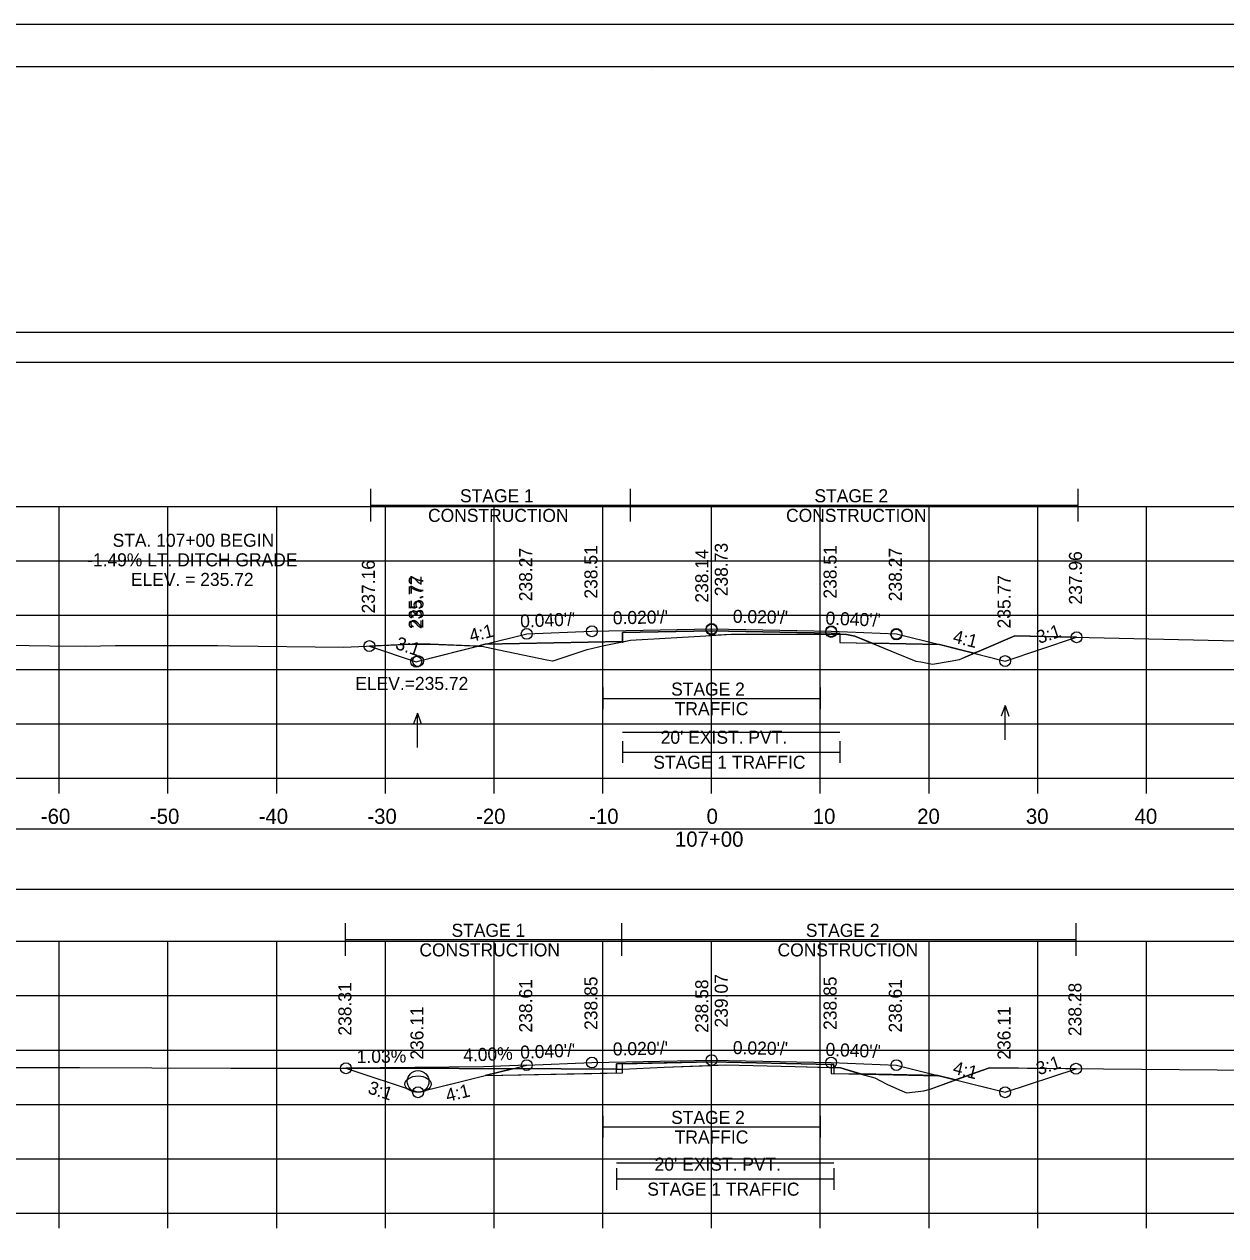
# Model space of a CAD drawing. Extents: x 1369627 to 1374022, y 380035 to 398173.
# Drawn here: x 1370116 to 1370226.5, y 380563.4 to 380674.9 of the extents above; entities that cross this region are included whole.
import ezdxf

# ---------------------------------------------------------------- set-up
doc = ezdxf.new("R2010")
doc.units = 0
for name, color, linetype in [('Default', 7, 'Continuous'), ('R_Alt Surface', 7, 'Continuous'), ('R_Axis', 7, 'Continuous'), ('R_Axis Annot', 7, 'Continuous'), ('R_Border', 7, 'Continuous'), ('R_Border Notes', 7, 'Continuous'), ('R_Drive', 7, 'Continuous'), ('R_Exist Surface', 7, 'Continuous'), ('R_Fin Surface', 7, 'Continuous'), ('R_Grid', 7, 'Continuous'), ('R_MOT', 7, 'Continuous'), ('R_No Plot', 7, 'Continuous'), ('R_Water', 7, 'Continuous'), ('R_Water Annot', 7, 'Continuous'), ('R_Xsect Elev', 7, 'Continuous'), ('R_Xsect Slope', 7, 'Continuous'), ('T_Vehicle Path Lt Major', 7, 'Continuous'), ('T_Vehicle Path Lt Minor', 7, 'Continuous'), ('T_Vehicle Path Rt', 7, 'Continuous')]:
    doc.layers.add(name, color=color, linetype=linetype)

msp = doc.modelspace()

# ---------------------------------------------------------------- linework, layer by layer
at = {"layer": 'Default'}
for points in [[(1370029.24, 380643.81), (1370329.24, 380643.81), (1370329.24, 380646.52), (1370029.24, 380646.52)], [(1370029.24, 380595.32), (1370329.24, 380595.32), (1370329.24, 380600.85), (1370029.24, 380600.85)]]:
    msp.add_lwpolyline(points, close=True, dxfattribs=at)
at = {"layer": 'R_Alt Surface'}
for points in [[(1370158.41, 380617.85), (1370171.05, 380618.1), (1370171.05, 380618.94), (1370179.24, 380619.1), (1370190.24, 380618.88), (1370191.05, 380618.85), (1370191.05, 380618.01), (1370200.19, 380617.82)], [(1370158.41, 380578.18), (1370170.49, 380578.42), (1370170.49, 380579.26), (1370179.24, 380579.43), (1370190.24, 380579.21), (1370190.49, 380579.2), (1370190.49, 380578.37), (1370200.11, 380578.17)]]:
    msp.add_lwpolyline(points, dxfattribs=at)
at = {"layer": 'R_Axis'}
for p, q in [((1370029.24, 380605.53), (1370329.24, 380605.53)), ((1370119.24, 380604.13), (1370119.24, 380605.53)), ((1370129.24, 380604.13), (1370129.24, 380605.53)), ((1370139.24, 380604.13), (1370139.24, 380605.53)), ((1370149.24, 380604.13), (1370149.24, 380605.53)), ((1370159.24, 380604.13), (1370159.24, 380605.53)), ((1370169.24, 380604.13), (1370169.24, 380605.53)), ((1370179.24, 380604.13), (1370179.24, 380605.53)), ((1370189.24, 380604.13), (1370189.24, 380605.53)), ((1370199.24, 380604.13), (1370199.24, 380605.53)), ((1370209.24, 380604.13), (1370209.24, 380605.53)), ((1370219.24, 380604.13), (1370219.24, 380605.53)), ((1370029.24, 380565.53), (1370329.24, 380565.53)), ((1370119.24, 380564.13), (1370119.24, 380565.53)), ((1370129.24, 380564.13), (1370129.24, 380565.53)), ((1370139.24, 380564.13), (1370139.24, 380565.53)), ((1370149.24, 380564.13), (1370149.24, 380565.53)), ((1370159.24, 380564.13), (1370159.24, 380565.53)), ((1370169.24, 380564.13), (1370169.24, 380565.53)), ((1370179.24, 380564.13), (1370179.24, 380565.53)), ((1370189.24, 380564.13), (1370189.24, 380565.53)), ((1370199.24, 380564.13), (1370199.24, 380565.53)), ((1370209.24, 380564.13), (1370209.24, 380565.53)), ((1370219.24, 380564.13), (1370219.24, 380565.53))]:
    msp.add_line(p, q, dxfattribs=at)
at = {"layer": 'R_Border'}
for p, q in [((1370021.24, 380670.99), (1370337.42, 380670.99)), ((1370173.76, 380670.73), (1370173.76, 380670.73)), ((1370173.76, 380670.73), (1370173.76, 380670.73))]:
    msp.add_line(p, q, dxfattribs=at)
at = {"layer": 'R_Drive'}
for p, q in [((1370158.25, 380578.98), (1370145.61, 380578.85)), ((1370162.24, 380579.14), (1370158.25, 380578.98))]:
    msp.add_line(p, q, dxfattribs=at)
at = {"layer": 'R_Exist Surface'}
for points in [[(1370103.11, 380617.96), (1370118.36, 380617.72), (1370121.65, 380617.68), (1370124.41, 380617.73), (1370133.84, 380617.75), (1370134.94, 380617.71), (1370145.38, 380617.59), (1370151.69, 380617.85), (1370152.44, 380617.87), (1370153.35, 380617.85), (1370158.12, 380617.67), (1370159.68, 380617.34), (1370164.09, 380616.42), (1370164.6, 380616.32), (1370164.67, 380616.34), (1370167.79, 380617.38), (1370169.35, 380617.73), (1370171.77, 380618.23), (1370178.7, 380618.64), (1370181.05, 380618.78), (1370189.14, 380618.77), (1370191.64, 380618.76), (1370191.96, 380618.69), (1370192.43, 380618.6), (1370196.21, 380617.04), (1370198.02, 380616.31), (1370198.5, 380616.24), (1370199.56, 380616.02), (1370201.17, 380616.31), (1370202.03, 380616.46), (1370203.84, 380617.22), (1370207.13, 380618.63), (1370238.62, 380617.91)], [(1370113.5, 380578.93), (1370121.1, 380578.91), (1370127.77, 380578.89), (1370135.03, 380578.87), (1370141.93, 380578.85), (1370148.62, 380578.85), (1370156.02, 380578.83), (1370165.41, 380578.79), (1370171.04, 380578.78), (1370174.89, 380578.94), (1370180.49, 380579.16), (1370186.94, 380579), (1370191.09, 380578.89), (1370193, 380578.31), (1370194.26, 380577.96), (1370195.36, 380577.4), (1370196.54, 380576.88), (1370197.18, 380576.6), (1370198.77, 380576.76), (1370199.36, 380576.93), (1370204.1, 380578.66), (1370204.79, 380578.88), (1370239.71, 380578.57)]]:
    msp.add_lwpolyline(points, dxfattribs=at)
at = {"layer": 'R_Fin Surface'}
for points in [[(1370147.77, 380617.69), (1370152.08, 380616.25), (1370152.24, 380616.31), (1370158.41, 380617.85), (1370162.24, 380618.81), (1370168.24, 380619.05), (1370179.24, 380619.27), (1370190.24, 380619.05), (1370196.24, 380618.81), (1370200.19, 380617.82), (1370206.24, 380616.31), (1370212.81, 380618.5)], [(1370145.61, 380578.85), (1370152.24, 380576.64), (1370158.41, 380578.18), (1370162.24, 380579.14), (1370168.24, 380579.38), (1370179.24, 380579.6), (1370190.24, 380579.38), (1370196.24, 380579.14), (1370200.05, 380578.19), (1370206.24, 380576.64), (1370212.76, 380578.81)]]:
    msp.add_lwpolyline(points, dxfattribs=at)
at = {"layer": 'R_Grid'}
for p, q in [((1370029.24, 380630.53), (1370329.24, 380630.53)), ((1370119.24, 380605.53), (1370119.24, 380630.53)), ((1370129.24, 380605.53), (1370129.24, 380630.53)), ((1370139.24, 380605.53), (1370139.24, 380630.53)), ((1370149.24, 380605.53), (1370149.24, 380630.53)), ((1370159.24, 380605.53), (1370159.24, 380630.53)), ((1370169.24, 380605.53), (1370169.24, 380630.53)), ((1370179.24, 380605.53), (1370179.24, 380630.53)), ((1370189.24, 380605.53), (1370189.24, 380630.53)), ((1370199.24, 380605.53), (1370199.24, 380630.53)), ((1370209.24, 380605.53), (1370209.24, 380630.53)), ((1370219.24, 380605.53), (1370219.24, 380630.53)), ((1370029.24, 380625.53), (1370329.24, 380625.53)), ((1370029.24, 380620.53), (1370329.24, 380620.53)), ((1370029.24, 380615.53), (1370329.24, 380615.53)), ((1370029.24, 380610.53), (1370329.24, 380610.53)), ((1370029.24, 380605.53), (1370329.24, 380605.53)), ((1370029.24, 380590.53), (1370329.24, 380590.53)), ((1370119.24, 380565.53), (1370119.24, 380590.53)), ((1370129.24, 380565.53), (1370129.24, 380590.53)), ((1370139.24, 380565.53), (1370139.24, 380590.53)), ((1370149.24, 380565.53), (1370149.24, 380590.53)), ((1370159.24, 380565.53), (1370159.24, 380590.53)), ((1370169.24, 380565.53), (1370169.24, 380590.53)), ((1370179.24, 380565.53), (1370179.24, 380590.53)), ((1370189.24, 380565.53), (1370189.24, 380590.53)), ((1370199.24, 380565.53), (1370199.24, 380590.53)), ((1370209.24, 380565.53), (1370209.24, 380590.53)), ((1370219.24, 380565.53), (1370219.24, 380590.53)), ((1370029.24, 380585.53), (1370329.24, 380585.53)), ((1370029.24, 380580.53), (1370329.24, 380580.53)), ((1370029.24, 380575.53), (1370329.24, 380575.53)), ((1370029.24, 380570.53), (1370329.24, 380570.53)), ((1370029.24, 380565.53), (1370329.24, 380565.53))]:
    msp.add_line(p, q, dxfattribs=at)
at = {"layer": 'R_MOT'}
for p, q in [((1370147.9, 380629.16), (1370147.9, 380632.16)), ((1370171.77, 380629.16), (1370171.77, 380632.16)), ((1370212.97, 380629.16), (1370212.97, 380632.16)), ((1370147.9, 380630.66), (1370212.97, 380630.66)), ((1370169.24, 380613.87), (1370169.24, 380611.87)), ((1370189.24, 380613.87), (1370189.24, 380611.87)), ((1370169.24, 380612.87), (1370189.24, 380612.87)), ((1370171.05, 380608.94), (1370171.05, 380606.94)), ((1370191.05, 380608.94), (1370191.05, 380606.94)), ((1370171.05, 380607.94), (1370191.05, 380607.94)), ((1370145.57, 380589.19), (1370145.57, 380592.19)), ((1370170.99, 380589.19), (1370170.99, 380592.19)), ((1370212.76, 380589.19), (1370212.76, 380592.19)), ((1370145.57, 380590.69), (1370212.76, 380590.69)), ((1370169.24, 380574.47), (1370169.24, 380572.47)), ((1370189.24, 380574.47), (1370189.24, 380572.47)), ((1370169.24, 380573.47), (1370189.24, 380573.47)), ((1370170.49, 380569.67), (1370170.49, 380567.67)), ((1370170.49, 380568.67), (1370190.49, 380568.67)), ((1370190.49, 380569.67), (1370190.49, 380567.67))]:
    msp.add_line(p, q, dxfattribs=at)
at = {"layer": 'R_No Plot'}
msp.add_line((1370008.84, 380674.89), (1370342.17, 380674.89), dxfattribs=at)
for points in [[(1370008.83, 380674.89), (1370342.17, 380674.89), (1370342.17, 380461.55), (1370008.83, 380461.55)], [(1370255.16, 380670.99), (1370274.78, 380670.99), (1370274.78, 380661.11), (1370290.89, 380661.11), (1370314.09, 380661.11), (1370314.09, 380628.44), (1370337.3, 380628.44), (1370337.42, 380465.53), (1370021.24, 380465.53), (1370021.24, 380670.99)]]:
    msp.add_lwpolyline(points, close=True, dxfattribs=at)
for points in [[(1370171.05, 380609.78), (1370191.05, 380609.78)], [(1370158.41, 380578.18), (1370168.24, 380578.38), (1370171.04, 380578.44), (1370171.04, 380579.27), (1370179.24, 380579.43), (1370190.24, 380579.21), (1370190.24, 380578.38), (1370190.24, 380578.38), (1370200.05, 380578.19)], [(1370170.49, 380570.16), (1370190.49, 380570.16)]]:
    msp.add_lwpolyline(points, dxfattribs=at)
for centre, radius in [((1370162.24, 380618.81), 0.5), ((1370168.24, 380619.05), 0.5), ((1370179.24, 380619.27), 0.5), ((1370179.24, 380619.21), 0.5), ((1370190.24, 380619.05), 0.5), ((1370190.24, 380618.99), 0.5), ((1370196.24, 380618.81), 0.5), ((1370196.24, 380618.75), 0.5), ((1370212.81, 380618.5), 0.5), ((1370147.77, 380617.69), 0.5), ((1370152.08, 380616.25), 0.5), ((1370152.24, 380616.31), 0.5), ((1370206.24, 380616.31), 0.5), ((1370168.24, 380579.38), 0.5), ((1370179.24, 380579.6), 0.5), ((1370190.24, 380579.38), 0.5), ((1370145.61, 380578.85), 0.5), ((1370162.24, 380579.14), 0.5), ((1370196.24, 380579.14), 0.5), ((1370212.76, 380578.81), 0.5), ((1370152.24, 380577.64), 1), ((1370152.24, 380576.64), 0.5), ((1370206.24, 380576.64), 0.5)]:
    msp.add_circle(centre, radius, dxfattribs=at)
at = {"layer": 'R_Water'}
msp.add_ellipse((1370152.24, 380577.39), major_axis=(1.21, 0), ratio=0.62069, dxfattribs=at)
at = {"layer": 'R_Water Annot'}
for p, q in [((1370206.24, 380612.21), (1370205.89, 380611.25)), ((1370206.24, 380609.07), (1370206.24, 380612.21)), ((1370206.24, 380612.21), (1370206.59, 380611.25)), ((1370152.18, 380611.51), (1370151.83, 380610.54)), ((1370152.18, 380608.36), (1370152.18, 380611.51)), ((1370152.18, 380611.51), (1370152.53, 380610.54))]:
    msp.add_line(p, q, dxfattribs=at)
at = {"layer": 'R_Xsect Elev'}
for p, q in [((1370179.24, 380618.68), (1370179.24, 380628.68)), ((1370179.24, 380579.11), (1370179.24, 380589.11))]:
    msp.add_line(p, q, dxfattribs=at)
at = {"layer": 'T_Vehicle Path Lt Major'}
msp.add_lwpolyline([(1370162.24, 380579.14), (1370158.25, 380578.98), (1370145.61, 380578.85), (1370152.24, 380576.64)], close=True, dxfattribs=at)
at = {"layer": 'T_Vehicle Path Lt Minor'}
for p, q in [((1370158.25, 380578.98), (1370145.61, 380578.85)), ((1370145.61, 380578.85), (1370148.62, 380578.85)), ((1370148.62, 380578.85), (1370156.02, 380578.83)), ((1370156.02, 380578.83), (1370160.92, 380578.81)), ((1370162.24, 380579.14), (1370158.25, 380578.98))]:
    msp.add_line(p, q, dxfattribs=at)
msp.add_lwpolyline([(1370160.92, 380578.81), (1370160.92, 380578.81), (1370162.24, 380579.14)], dxfattribs=at)
at = {"layer": 'T_Vehicle Path Rt'}
for p, q in [((1370179.24, 380618.68), (1370179.24, 380619.1)), ((1370179.24, 380619.1), (1370179.24, 380618.68)), ((1370191.05, 380618.76), (1370191.05, 380618.85)), ((1370157.74, 380617.68), (1370153.35, 380617.85)), ((1370158.41, 380617.85), (1370157.74, 380617.68)), ((1370171.05, 380618.1), (1370158.41, 380617.85)), ((1370171.05, 380618.08), (1370171.77, 380618.23)), ((1370171.05, 380618.1), (1370171.05, 380618)), ((1370171.05, 380618.1), (1370171.05, 380618.08)), ((1370171.05, 380618.08), (1370171.05, 380618.1)), ((1370191.05, 380618.76), (1370191.05, 380618.01)), ((1370191.05, 380618.01), (1370194.01, 380617.95)), ((1370200.19, 380617.82), (1370194.01, 380617.95)), ((1370203.37, 380617.02), (1370200.19, 380617.82)), ((1370206.24, 380616.31), (1370212.81, 380618.5)), ((1370203.37, 380617.02), (1370206.24, 380616.31)), ((1370160.92, 380578.81), (1370156.02, 380578.83)), ((1370160.92, 380578.81), (1370158.42, 380578.18)), ((1370179.24, 380579.43), (1370170.49, 380579.26)), ((1370170.49, 380579.26), (1370170.49, 380578.78)), ((1370179.24, 380579.11), (1370179.24, 380579.43)), ((1370190.24, 380579.21), (1370179.24, 380579.43)), ((1370179.24, 380579.43), (1370179.24, 380579.11)), ((1370190.49, 380578.91), (1370190.49, 380578.37)), ((1370206.24, 380576.64), (1370212.76, 380578.81)), ((1370158.42, 380578.18), (1370168.24, 380578.38)), ((1370190.49, 380578.37), (1370192.95, 380578.33)), ((1370200.05, 380578.19), (1370192.95, 380578.33)), ((1370201.68, 380577.78), (1370200.05, 380578.19)), ((1370201.68, 380577.78), (1370206.24, 380576.64))]:
    msp.add_line(p, q, dxfattribs=at)
for points in [[(1370179.24, 380619.1), (1370171.05, 380618.94), (1370171.05, 380618.1)], [(1370191.05, 380618.85), (1370190.24, 380618.88), (1370179.24, 380619.1)], [(1370153.35, 380617.85), (1370152.44, 380617.87), (1370151.69, 380617.85), (1370147.77, 380617.69)], [(1370158.12, 380617.67), (1370159.68, 380617.34), (1370164.09, 380616.42), (1370164.6, 380616.32), (1370164.67, 380616.34), (1370167.79, 380617.38), (1370169.35, 380617.73), (1370171.05, 380618.08)], [(1370171.77, 380618.23), (1370178.7, 380618.64), (1370179.24, 380618.68)], [(1370179.24, 380618.68), (1370181.05, 380618.78), (1370189.14, 380618.77), (1370191.05, 380618.76)], [(1370194.01, 380617.95), (1370192.43, 380618.6), (1370191.96, 380618.69), (1370191.64, 380618.76), (1370191.05, 380618.76)], [(1370194.01, 380617.95), (1370196.21, 380617.04), (1370198.02, 380616.31), (1370198.5, 380616.24), (1370199.56, 380616.02), (1370201.17, 380616.31), (1370202.03, 380616.46), (1370203.37, 380617.02)], [(1370212.81, 380618.5), (1370207.13, 380618.63), (1370203.84, 380617.22), (1370203.37, 380617.02)], [(1370147.77, 380617.69), (1370152.08, 380616.25), (1370152.24, 380616.31), (1370157.74, 380617.68)], [(1370157.74, 380617.68), (1370157.94, 380617.67), (1370158.12, 380617.67)], [(1370156.02, 380578.83), (1370148.62, 380578.85), (1370145.61, 380578.85)], [(1370145.61, 380578.85), (1370152.24, 380576.64), (1370158.41, 380578.18), (1370160.92, 380578.81)], [(1370170.49, 380578.78), (1370165.41, 380578.79), (1370160.92, 380578.81)], [(1370168.24, 380578.38), (1370170.49, 380578.42), (1370170.49, 380578.78)], [(1370170.49, 380578.78), (1370171.04, 380578.78), (1370174.89, 380578.94), (1370179.24, 380579.11)], [(1370179.24, 380579.11), (1370180.49, 380579.16), (1370186.94, 380579), (1370190.24, 380578.91)], [(1370190.24, 380578.91), (1370190.49, 380578.91), (1370190.49, 380579.2), (1370190.24, 380579.21)], [(1370192.95, 380578.33), (1370191.09, 380578.89), (1370190.49, 380578.91)], [(1370212.76, 380578.81), (1370204.79, 380578.88), (1370204.1, 380578.66), (1370201.68, 380577.78)], [(1370192.95, 380578.33), (1370193, 380578.31), (1370194.26, 380577.96), (1370195.36, 380577.4), (1370196.54, 380576.88), (1370197.18, 380576.6), (1370198.77, 380576.76), (1370199.36, 380576.93), (1370201.68, 380577.78)]]:
    msp.add_lwpolyline(points, dxfattribs=at)

# ---------------------------------------------------------------- texts
at = {"layer": 'R_Axis Annot'}
for s, height, p in [("20' EXIST. PVT.", 1.2, (1370174.56, 380608.7)), ('-60', 1.4, (1370117.55, 380601.33)), ('-50', 1.4, (1370127.58, 380601.33)), ('-40', 1.4, (1370137.58, 380601.33)), ('-30', 1.4, (1370147.58, 380601.33)), ('-20', 1.4, (1370157.58, 380601.33)), ('-10', 1.4, (1370167.98, 380601.33)), ('0', 1.4, (1370178.78, 380601.33)), ('10', 1.4, (1370188.55, 380601.33)), ('20', 1.4, (1370198.15, 380601.33)), ('30', 1.4, (1370208.15, 380601.33)), ('40', 1.4, (1370218.15, 380601.33)), ('107+00', 1.4, (1370175.87, 380599.23)), ("20' EXIST. PVT.", 1.2, (1370174, 380569.43))]:
    msp.add_text(s, height=height, dxfattribs=at).set_placement(p)
at = {"layer": 'R_Border Notes'}
msp.add_text('ELEV.=235.72', height=1.2, dxfattribs=at).set_placement((1370146.47, 380613.65))
at = {"layer": 'R_MOT'}
for s, p in [('STAGE 1', (1370156.1, 380630.91)), ('STAGE 2', (1370188.7, 380630.91)), ('CONSTRUCTION', (1370153.16, 380629.11)), ('CONSTRUCTION', (1370186.09, 380629.11)), ('STAGE 2', (1370175.52, 380613.13)), ('TRAFFIC', (1370175.85, 380611.33)), ('STAGE 1 TRAFFIC', (1370173.88, 380606.4)), ('STAGE 1', (1370155.32, 380590.94)), ('STAGE 2', (1370187.91, 380590.94)), ('CONSTRUCTION', (1370152.37, 380589.14)), ('CONSTRUCTION', (1370185.31, 380589.14)), ('STAGE 2', (1370175.52, 380573.73)), ('TRAFFIC', (1370175.85, 380571.93)), ('STAGE 1 TRAFFIC', (1370173.33, 380567.13))]:
    msp.add_text(s, height=1.2, dxfattribs=at).set_placement(p)
at = {"layer": 'R_Xsect Elev'}
for s, p in [('STA. 107+00 BEGIN', (1370124.15, 380626.82)), ('-1.49% LT. DITCH GRADE', (1370121.8, 380625.02)), ('ELEV. = 235.72', (1370125.83, 380623.22))]:
    msp.add_text(s, height=1.2, dxfattribs=at).set_placement(p)
for s, rotation, p in [('238.27', 90, (1370162.74, 380621.81)), ('238.51', 90, (1370168.74, 380622.05)), ('238.73', 90, (1370180.73, 380622.27)), ('238.51', 90, (1370190.74, 380622.05)), ('238.27', 90, (1370196.74, 380621.81)), ('237.16', 90, (1370148.27, 380620.69)), ('238.14', 90, (1370178.94, 380621.68)), ('237.96', 90, (1370213.31, 380621.5)), ('235.72', 90, (1370152.58, 380619.25)), ('235.77', 90, (1370152.74, 380619.31)), ('235.77', 90, (1370206.74, 380619.31)), ('238.31', 90, (1370146.11, 380581.85)), ('238.61', 90, (1370162.74, 380582.14)), ('238.85', 90, (1370168.74, 380582.38)), ('238.58', 90, (1370178.94, 380582.11)), ('239.07', 90, (1370180.73, 380582.6)), ('238.85', 90, (1370190.74, 380582.38)), ('238.61', 90, (1370196.74, 380582.14)), ('238.28', 90, (1370213.26, 380581.81)), ('236.11', 90, (1370152.74, 380579.64)), ('236.11', 90, (1370206.74, 380579.64)), ('1.03%', 0.5927, (1370146.61, 380579.33)), ('4.00%', 2.2906, (1370156.42, 380579.45))]:
    msp.add_text(s, height=1.2, rotation=rotation, dxfattribs=at).set_placement(p)
at = {"layer": 'R_Xsect Slope'}
for s, rotation, p in [("0.020'/'", 1.1458, (1370170.17, 380619.68)), ("0.020'/'", 358.8542, (1370181.19, 380619.83)), ("0.040'/'", 2.2906, (1370161.66, 380619.38)), ("0.040'/'", 357.7094, (1370189.7, 380619.67)), ('4:1', 14.0362, (1370157.12, 380618.04)), ('4:1', 345.9638, (1370201.36, 380618.04)), ('3:1', 18.4349, (1370209.37, 380617.88)), ('3:1', 341.5651, (1370150.08, 380617.45)), ("0.040'/'", 2.2906, (1370161.66, 380579.72)), ("0.020'/'", 1.1458, (1370170.17, 380580.02)), ("0.020'/'", 358.8542, (1370181.19, 380580.16)), ("0.040'/'", 357.7094, (1370189.7, 380580)), ('3:1', 18.4349, (1370209.34, 380578.2)), ('4:1', 345.9638, (1370201.36, 380578.37)), ('3:1', 341.5651, (1370147.54, 380576.58)), ('4:1', 14.0362, (1370154.95, 380575.74))]:
    msp.add_text(s, height=1.2, rotation=rotation, dxfattribs=at).set_placement(p)

doc.saveas('drawing.dxf')
